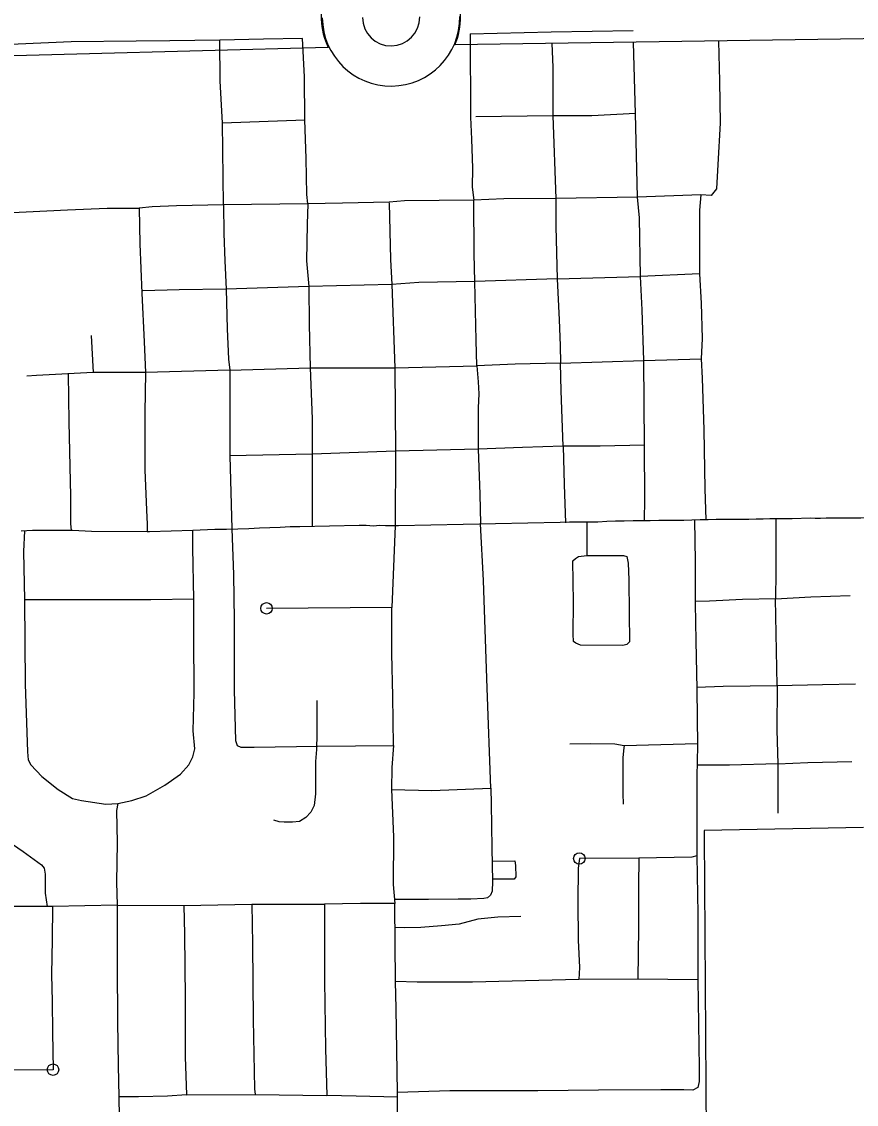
# Model space of a CAD drawing. Extents: x 1127717 to 1741049, y 2026793 to 2244711.
# Drawn here: x 1340918 to 1344558, y 2078627 to 2083351 of the extents above; entities that cross this region are included whole.
import ezdxf

# ---------------------------------------------------------------- set-up
doc = ezdxf.new("R2010")
doc.units = 0
for name, color, linetype in [('15', 7, 'Continuous'), ('24', 7, 'Continuous'), ('33', 7, 'Continuous'), ('6', 7, 'Continuous')]:
    doc.layers.add(name, color=color, linetype=linetype)

msp = doc.modelspace()

# ---------------------------------------------------------------- linework, layer by layer
at = {"layer": '15'}
for points in [[(1349634.2, 2083349.2), (1342807, 2083248.8)], [(1342255.4, 2083237.5), (1338965.4, 2083150.7)]]:
    msp.add_lwpolyline(points, dxfattribs=at)
for centre, radius, start, end in [((1342518, 2083372.5), 314.4, 336.8229, 23.6868), ((1342521.4, 2083370.5), 297.4, 156.8635, 206.5734)]:
    msp.add_arc(centre, radius, start, end, dxfattribs=at)
at = {"layer": '24'}
for radius in [300, 125]:
    msp.add_arc((1342529.1, 2083369.7), radius, 180.5731, 0.5731, dxfattribs=at)
at = {"layer": '33'}
for points in [[(1343227.8, 2083306.8), (1343585, 2083312.3)], [(1341416.9, 2083265.6), (1341133.9, 2083262.4), (1340902.3, 2083252.8), (1340680.4, 2083249.5), (1340532.4, 2083256), (1340397.3, 2083249.5), (1340262.2, 2083246.3), (1340101.4, 2083243.1)], [(1341782.4, 2083270.4), (1341564.6, 2083267), (1341416.9, 2083265.6)], [(1342143.5, 2083277.2), (1341973.1, 2083273.8), (1341782.4, 2083270.4)], [(1341794.2, 2082909.2), (1341784.1, 2083091.5), (1341782.4, 2083270.4)], [(1342153.7, 2082922.7), (1342152, 2083110), (1342143.5, 2083277.2)], [(1342874, 2083297.2), (1343227.8, 2083306.8)], [(1342874, 2083297.2), (1342876, 2082934.4)], [(1343956.8, 2083265.7), (1343961.1, 2083091.3), (1343964.4, 2082907.8), (1343954.7, 2082727.7), (1343948.3, 2082621.5), (1343925.8, 2082592.5), (1343880.7, 2082595.7), (1343603.5, 2082585.3)], [(1343230, 2083255), (1343234.2, 2083152.4), (1343234.2, 2082940), (1343247.1, 2082579.6), (1343247.1, 2082457.4), (1343253.5, 2082228.9)], [(1343633.9, 2081172.9), (1343635.6, 2081268.1), (1343633.9, 2081502.9), (1343632.2, 2081872.4), (1343623.8, 2082093.8), (1343617, 2082238.2), (1343612, 2082495), (1343603.5, 2082585.3), (1343595.1, 2082950.2), (1343586.4, 2083260.3)], [(1342876, 2082934.4), (1342879.4, 2082837.6), (1342884.5, 2082711), (1342882.8, 2082628.3), (1342889.5, 2082571.9)], [(1343234.2, 2082940), (1342898.8, 2082934.8)], [(1343595.1, 2082950.2), (1343404.7, 2082940), (1343234.2, 2082940)], [(1341794.2, 2082909.2), (1342153.4, 2082922.7)], [(1341797.6, 2082551.7), (1341794.2, 2082909.2)], [(1342165.5, 2082555), (1342162.1, 2082596.8), (1342158.7, 2082753.9), (1342153.7, 2082922.7)], [(1342520.2, 2082563.6), (1342317.4, 2082558.4), (1342165.5, 2082555), (1341797.6, 2082551.7), (1341593.3, 2082546.6), (1341487, 2082543.2), (1341429.8, 2082536.2)], [(1342520.3, 2082560.5), (1342526.6, 2082312.6), (1342533, 2082203.2), (1342545.9, 2081839.6), (1342549.1, 2081476), (1342546.5, 2081150.7), (1342533, 2080793.8), (1341986.2, 2080790.6)], [(1342165.5, 2082555), (1342163.8, 2082467.2), (1342160.4, 2082306.8), (1342170.6, 2082195.4)], [(1343247.1, 2082579.6), (1343021.2, 2082577), (1342889.5, 2082571.9), (1342587.4, 2082568.5), (1342520.2, 2082563.6)], [(1342894.6, 2082217.4), (1342891.2, 2082337.2), (1342889.5, 2082571.9)], [(1343603.5, 2082585.3), (1343247.1, 2082579.6)], [(1343880.7, 2082595.7), (1343874.3, 2082528.2), (1343874.3, 2082300.1), (1343875, 2082250.3)], [(1340123.9, 2082497.6), (1340191.5, 2082497.6), (1340413.4, 2082507.2), (1340529.2, 2082507.2), (1340706.1, 2082516.9), (1340847.6, 2082516.9), (1341117.8, 2082529.8), (1341291.5, 2082536.2), (1341429.8, 2082536.2)], [(1341429.8, 2082536.2), (1341433, 2082381.8), (1341442.7, 2082166.2), (1341452.3, 2081953.8), (1341458.7, 2081820.3)], [(1341797.6, 2082551.7), (1341799.2, 2082426.7), (1341804.3, 2082306.8), (1341809.4, 2082183.6)], [(1343253.5, 2082228.9), (1342894.6, 2082217.4), (1342649.9, 2082212.3), (1342533, 2082203.2)], [(1343253.5, 2082228.9), (1343617, 2082238.2)], [(1343253.5, 2082228.9), (1343262.5, 2082050.2), (1343265.9, 2081937.1), (1343267.6, 2081859.8)], [(1343875, 2082250.3), (1343617, 2082238.2)], [(1343875, 2082250.3), (1343881.1, 2082122.7), (1343885.3, 2081968.1), (1343881.1, 2081879.2)], [(1341809.4, 2082183.6), (1341605.2, 2082180.2), (1341446.5, 2082176.8)], [(1342533, 2082203.2), (1342170.6, 2082195.4), (1341809.4, 2082183.6)], [(1341809.4, 2082183.6), (1341814.4, 2082009.7), (1341819.5, 2081878), (1341825.4, 2081829.9)], [(1342170.6, 2082195.4), (1342172.2, 2082029.9), (1342176, 2081839.6)], [(1342902.9, 2081849.2), (1342899.7, 2081960.7), (1342894.6, 2082217.4)], [(1341220.7, 2081981.2), (1341230.4, 2081820.3)], [(1341825.4, 2081829.9), (1342176, 2081839.6), (1342545.9, 2081839.6), (1342902.9, 2081849.2), (1342909.4, 2081778.4), (1342912.6, 2081727), (1342909.4, 2081665.8), (1342909.4, 2081575.7), (1342909.4, 2081485.6)], [(1343267.6, 2081859.8), (1343070.1, 2081856.4), (1342902.9, 2081849.2)], [(1343267.6, 2081859.8), (1343632.2, 2081872.4), (1343881.1, 2081879.2)], [(1343279.4, 2081498.7), (1343271, 2081740.1), (1343267.6, 2081859.8)], [(1343881.1, 2081879.2), (1343885.3, 2081794.4), (1343893.8, 2081570), (1343898, 2081311.6), (1343902.2, 2081176.7)], [(1341825.4, 2081829.9), (1341458.7, 2081820.3), (1341230.4, 2081820.3), (1340982.7, 2081807.4), (1340940.9, 2081804.2)], [(1341120.8, 2081814.6), (1341124.2, 2081604.7), (1341130.7, 2081279.7), (1341130.7, 2081160.6), (1341133.9, 2081130.2)], [(1341458.7, 2081820.3), (1341455.5, 2081643.3), (1341455.5, 2081395.5), (1341462, 2081218.6), (1341465.2, 2081157.4), (1341465.6, 2081125.1)], [(1341825.4, 2081829.9), (1341825.4, 2081456.7), (1341835.1, 2081138.1), (1341841.5, 2080938.6), (1341844.7, 2080739.1), (1341844.7, 2080433.5), (1341851.2, 2080214.7), (1341857.6, 2080192.1), (1341873.7, 2080185.7), (1341931.6, 2080185.7), (1342208.2, 2080188.9), (1342539.5, 2080192.1)], [(1342176, 2081839.6), (1342185.7, 2081617.6), (1342185.7, 2081463.1), (1342185.6, 2081147.7)], [(1342549.1, 2081476), (1342185.7, 2081463.1), (1341825.4, 2081456.7)], [(1342909.4, 2081485.6), (1342549.1, 2081476)], [(1343279.4, 2081498.7), (1343102.2, 2081491.9), (1342909.4, 2081485.6)], [(1342909.4, 2081485.6), (1342915.8, 2081289.4), (1342919.1, 2081159.1)], [(1343633.9, 2081502.9), (1343441.4, 2081498.7), (1343279.4, 2081498.7)], [(1343279.4, 2081498.7), (1343284.5, 2081331.5), (1343289.5, 2081164.4)], [(1344520.3, 2081184.2), (1344496.3, 2081184.2), (1344472.3, 2081184.4), (1344426.6, 2081183.9), (1344402, 2081182.5), (1344379.1, 2081182.6), (1344358.8, 2081184.5), (1344278.7, 2081181.9), (1344265, 2081181.5), (1344248.2, 2081180.9), (1344228.6, 2081180.6), (1344206.2, 2081180.8), (1344180.9, 2081180.6), (1344152.3, 2081180.2), (1344121.4, 2081179.4), (1344089.2, 2081177.9), (1344054.4, 2081178.6), (1344019.1, 2081177.7), (1343982.6, 2081178.4), (1343946.9, 2081177.8), (1343911.8, 2081176.9), (1343876.8, 2081176.2), (1343840.4, 2081175.9), (1343805.6, 2081174.1), (1343733.3, 2081174.3), (1343696.7, 2081174.1), (1343659.5, 2081173.2), (1343620.8, 2081172.7), (1343584.7, 2081172.1), (1343545.6, 2081170.6), (1343507.5, 2081170.8), (1343469.7, 2081170.2), (1343430.3, 2081166.8), (1343388.4, 2081167.1), (1343348.3, 2081166.4), (1343307.5, 2081166.1), (1343266.1, 2081165), (1342562, 2081150.7)], [(1344893.9, 2081192.7), (1344861.2, 2081191.5), (1344828.7, 2081190.7), (1344796.2, 2081189.8), (1344763.8, 2081188.9), (1344731.6, 2081188), (1344699.7, 2081187.1), (1344668.1, 2081186.3), (1344636.9, 2081185.9), (1344606, 2081185.3), (1344577.3, 2081184.9), (1344546.8, 2081184.6), (1344520.3, 2081184.2)], [(1342562, 2081150.7), (1342546.5, 2081150.7), (1342527.3, 2081150.8), (1342505.1, 2081150.6), (1342479.2, 2081152.3), (1342452.1, 2081149.7), (1342420.6, 2081151.5), (1342390.6, 2081151.7), (1342131.3, 2081146.7), (1342089.7, 2081145.8), (1342046.1, 2081143.5), (1341955.5, 2081140.5), (1341908.6, 2081137.6), (1341861.1, 2081136.8), (1341811.4, 2081135), (1341760.1, 2081134.2), (1341665, 2081130.1), (1341475.8, 2081124.9), (1341465.6, 2081125.1), (1341222.2, 2081126.2), (1341140, 2081130.2), (1340964.9, 2081130.4), (1340916, 2081128)], [(1343852.9, 2081176), (1343855.3, 2080996.3), (1343855.3, 2080812.5), (1343857.8, 2080648.4), (1343862.7, 2080437.7), (1343865.1, 2080191.5), (1343862.7, 2080056.7), (1343862.7, 2079833.8), (1343862.7, 2079711.3), (1343867.6, 2079458.5), (1343867.6, 2079169.3), (1343872.5, 2078785.7), (1343872.5, 2078726.9), (1343867.6, 2078699.9), (1343845.5, 2078687.7), (1343806.4, 2078690.1), (1343706, 2078690.1), (1343434.3, 2078687.7), (1343169.9, 2078685.2), (1343040.1, 2078685.2), (1342785.5, 2078685.2), (1342557.8, 2078677.9)], [(1342964.1, 2080005.5), (1342948, 2080443.1), (1342931.9, 2080912.9), (1342919.1, 2081159.1)], [(1343382.3, 2081167), (1343382.4, 2081021.4)], [(1344207.7, 2081180.7), (1344207.7, 2080948.8), (1344206, 2080832.3)], [(1340929.7, 2081128.7), (1340926.4, 2081039.3), (1340929.8, 2080827.5), (1340933.3, 2080459.5), (1340943.7, 2080164.4), (1340946.9, 2080129.9), (1340958.4, 2080108.6), (1341006, 2080057.6), (1341076.7, 2080000.1), (1341139.1, 2079960.6), (1341178.6, 2079952.4), (1341285.4, 2079936), (1341338, 2079939.3), (1341398.8, 2079952.4), (1341461.2, 2079972.1), (1341541.7, 2080019.8), (1341610.7, 2080067.5), (1341646.9, 2080108.6), (1341665, 2080143.1), (1341673.2, 2080177.6), (1341666.6, 2080256.5), (1341669.9, 2080422.5), (1341668.2, 2080673.4), (1341669, 2080831), (1341665, 2081054.8), (1341665, 2081130.1)], [(1343382.4, 2081021.4), (1343542.7, 2081021.4), (1343557.9, 2081016.3), (1343562.9, 2080987.6), (1343566.3, 2080915), (1343568, 2080769.8), (1343569.7, 2080644.9), (1343557.9, 2080633.1), (1343539.3, 2080628), (1343355.4, 2080629.7), (1343335.1, 2080638.1), (1343325, 2080646.6), (1343323.3, 2080678.6), (1343325, 2080817.1), (1343321.6, 2080997.7), (1343333.4, 2081007.9), (1343346.9, 2081016.3), (1343382.4, 2081021.4)], [(1341669, 2080831), (1341481.6, 2080827.5), (1341155.4, 2080827.5), (1340929.8, 2080827.5)], [(1344212.7, 2080454.1), (1344206, 2080832.3), (1344062.5, 2080828.9), (1343917.4, 2080822.2), (1343855.3, 2080820.5)], [(1344206, 2080832.3), (1344359.7, 2080841.4), (1344530.9, 2080846.4)], [(1342539.5, 2080192.1), (1342536.3, 2080407.7), (1342533, 2080594.3), (1342533, 2080793.8)], [(1343862.5, 2080447.2), (1343978.1, 2080450.7), (1344212.7, 2080454.1)], [(1344212.7, 2080454.1), (1344211, 2080259.9), (1344216.1, 2080113)], [(1344212.7, 2080454.1), (1344411.2, 2080459), (1344554.1, 2080460.7)], [(1342205, 2080388.4), (1342205, 2080242.9), (1342203.2, 2080174.9), (1342199.4, 2080121.9), (1342199.4, 2080038.8), (1342199.4, 2079982.1), (1342193.7, 2079931), (1342178.6, 2079900.8), (1342157.8, 2079878.1), (1342129.5, 2079861.1), (1342099.2, 2079857.3), (1342063.3, 2079857.3), (1342040.7, 2079859.2), (1342018, 2079866.8)], [(1342539.5, 2080192.1), (1342533, 2080095.6), (1342531.2, 2079999.8)], [(1343546.1, 2080190.7), (1343505.6, 2080197.4), (1343400.9, 2080199.1), (1343308.1, 2080197.4)], [(1343865, 2080199.2), (1343546.1, 2080190.7), (1343544.4, 2080183.9), (1343539.3, 2080138.4), (1343539.3, 2079983), (1343541, 2079935.7)], [(1344216.1, 2080113), (1344005.1, 2080106.3), (1343863.6, 2080106.3)], [(1344216.1, 2080113), (1344346.4, 2080118.2), (1344539.2, 2080123.2)], [(1344216.1, 2080113), (1344216.7, 2079897.1)], [(1340255.9, 2079487), (1340253.2, 2079783.4), (1340255.9, 2079925.2), (1340266.6, 2079962.7), (1340282.6, 2079984.1), (1340322.8, 2080005.5), (1340344.2, 2080010.9), (1340378.9, 2080013.5), (1340453.8, 2080010.9), (1340614.3, 2080010.9), (1340646.4, 2080005.5), (1340675.9, 2079986.8), (1340724, 2079930.6), (1340766.8, 2079869), (1340804.3, 2079826.2), (1340836.4, 2079791.4), (1340924.6, 2079729.9), (1341004.9, 2079671), (1341015.6, 2079657.6), (1341020.9, 2079630.9), (1341020.9, 2079547.9), (1341029, 2079489.6)], [(1342531.2, 2079999.8), (1342706.7, 2079995.8), (1342964.1, 2080005.5)], [(1342964.1, 2080005.5), (1342965.5, 2079937.4), (1342968.9, 2079745.3), (1342972.2, 2079598.4), (1342970.5, 2079556.2), (1342962.1, 2079539.3), (1342950.3, 2079527.5), (1342933.4, 2079524.2), (1342877.7, 2079522.5), (1342822, 2079522.5), (1342692.1, 2079520.8), (1342544.1, 2079520.8)], [(1342531.2, 2079999.8), (1342540.2, 2079793.9), (1342538.5, 2079586.2), (1342545.7, 2079502.5)], [(1341338, 2079939.3), (1341331.2, 2079909.3), (1341333.9, 2079767.5), (1341331.2, 2079596.2), (1341333.9, 2079495), (1341333.9, 2079232.3), (1341336.6, 2078986.1), (1341339.3, 2078796.1), (1341342, 2078659.6), (1341344.6, 2078483)], [(1342970.2, 2079687.9), (1343068.4, 2079689.6), (1343071.8, 2079669.4), (1343073.5, 2079618.7), (1343066.7, 2079608.6), (1343033, 2079608.6), (1342972, 2079608.6)], [(1343862.7, 2079711.3), (1343841.4, 2079704.4), (1343610.2, 2079701.1), (1343350.3, 2079699.4), (1343345.2, 2079657.2), (1343343.5, 2079510.3), (1343345.2, 2079343.1), (1343350.3, 2079223.2), (1343348.6, 2079170.9)], [(1343610.2, 2079701.1), (1343608.5, 2079579.5), (1343608.5, 2079397.1), (1343605.1, 2079172.6)], [(1341333.9, 2079495), (1341053, 2079489.6), (1340881.8, 2079489.6), (1340606.3, 2079487), (1340555.5, 2079487), (1340322.8, 2079484.3), (1340255.9, 2079487), (1340041.9, 2079481.6), (1339871.1, 2079481.6)], [(1341053, 2079489.6), (1341050.4, 2079345.1), (1341047.7, 2079192.6), (1341050.4, 2079074.9), (1341053, 2078941.1), (1341054.8, 2078777.8), (1340884.5, 2078775.1), (1340638.4, 2078769.8), (1340584.9, 2078772.5), (1340563.5, 2078788.5), (1340536.8, 2078809.9)], [(1341333.9, 2079495), (1341625.5, 2079494.4), (1341628.2, 2079368.7), (1341630.9, 2079087.7), (1341630.9, 2078833.5), (1341636.2, 2078667.5)], [(1341625.5, 2079494.4), (1341922.4, 2079499.8), (1342238.1, 2079499.8)], [(1341922.4, 2079499.8), (1341925.1, 2079325.8), (1341927.8, 2078996.7), (1341933.1, 2078694.3), (1341935.8, 2078670.2)], [(1342545.7, 2079502.5), (1342395.9, 2079502.5), (1342238.1, 2079499.8)], [(1342238.1, 2079499.8), (1342238.1, 2079165.3), (1342243.4, 2078868.2), (1342248.8, 2078664.9)], [(1342537, 2078490.3), (1342557, 2078502), (1342557.8, 2078554.9), (1342557.8, 2078677.9), (1342551.1, 2079044.9), (1342548.4, 2079162.6), (1342545.7, 2079497.1)], [(1342545.7, 2079497.1), (1342545.7, 2079502.5)], [(1343095.4, 2079446.1), (1342994.2, 2079442.7), (1342908.1, 2079434.3), (1342825.4, 2079412.3), (1342749.4, 2079405.6), (1342658.3, 2079398.8), (1342589.1, 2079397.1), (1342546.5, 2079398.8)], [(1343867.6, 2079169.3), (1343605.1, 2079172.6), (1343348.6, 2079170.9), (1343056.6, 2079164.2), (1342884.5, 2079159.1), (1342643.1, 2079159.1), (1342548.4, 2079162.6)], [(1341636.2, 2078667.5), (1341553.3, 2078662.2), (1341427.6, 2078659.5), (1341342, 2078659.6)], [(1341636.2, 2078667.5), (1341935.8, 2078670.2), (1342248.8, 2078664.9)], [(1342557.8, 2078658.1), (1342377.2, 2078662.2), (1342248.8, 2078664.9)]]:
    msp.add_lwpolyline(points, dxfattribs=at)
for centre in [(1341986.2, 2080790.6), (1343350.3, 2079699.4), (1341054.8, 2078777.8)]:
    msp.add_circle(centre, 25, dxfattribs=at)
at = {"layer": '6'}
for points in [[(1344589, 2079834.7), (1343894.8, 2079821.5)], [(1343894.8, 2079821.5), (1343894.9, 2079801.5), (1343902.9, 2078492.3)]]:
    msp.add_lwpolyline(points, dxfattribs=at)

doc.saveas('drawing.dxf')
